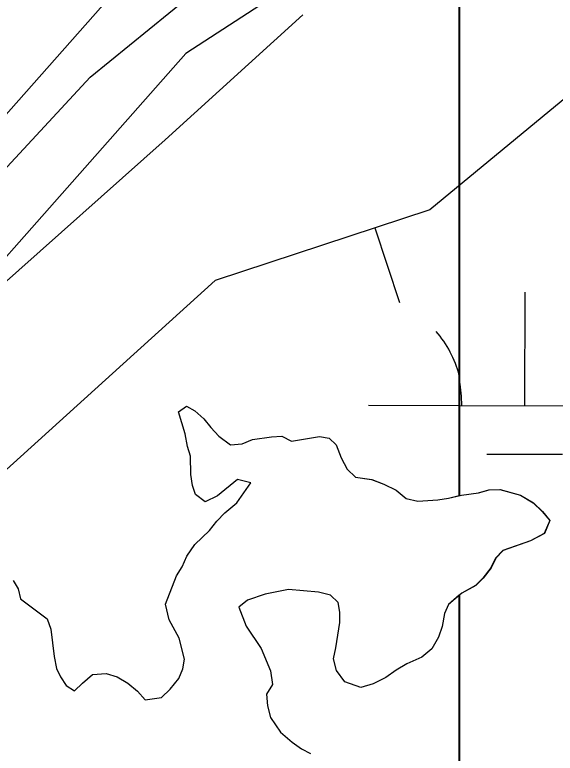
# Model space of a CAD drawing. Extents: x 3161514 to 3199414, y 831166 to 856601.
# Drawn here: x 3196130.5 to 3196302, y 846477 to 846711.4 of the extents above; entities that cross this region are included whole.
import ezdxf

# ---------------------------------------------------------------- set-up
doc = ezdxf.new("R2010")
doc.units = 0
for name, color, linetype in [('V-BORW-LINE', 7, 'Continuous'), ('V-ROAD-CNTR', 7, 'Continuous'), ('V-SITE-VEGE', 7, 'Continuous'), ('V-TOPO-SHOR', 7, 'Continuous'), ('V-WETL-SWMP', 7, 'Continuous')]:
    doc.layers.add(name, color=color, linetype=linetype)

msp = doc.modelspace()

# ---------------------------------------------------------------- linework, layer by layer
at = {"layer": 'V-BORW-LINE'}
msp.add_line((3196244.76, 846643.81), (3196252.58, 846620.06), dxfattribs=at)
msp.add_lwpolyline([(3197124.91, 846386.47), (3197097.73, 846416.79), (3196963.36, 846479.18), (3196832.39, 846534), (3196697.18, 846569.17), (3196570.81, 846613.95), (3196464.42, 846689.02), (3196339.6, 846713.36), (3196262.25, 846649.57), (3196194.12, 846627.13), (3196126.67, 846566.05)], dxfattribs=at)
at = {"layer": 'V-ROAD-CNTR'}
for points in [[(3197126.53, 847991.05), (3196988.97, 847792.65), (3196540.38, 847094.16), (3196380.66, 846825.58), (3196356.97, 846813.13), (3196294.8, 846788.93), (3196258.63, 846778.49), (3196237.3, 846769.12), (3196165.04, 846722.03), (3196049.74, 846591.77), (3196002.91, 846526.37), (3195778.89, 846160.78), (3195762.8, 846128.93), (3195758.23, 846099.92), (3195766.79, 846070.28), (3195806.39, 845981.96)], [(3197126.41, 847938.22), (3197013.93, 847775.99), (3196565.9, 847078.38), (3196402.12, 846802.97), (3196369.43, 846785.79), (3196304.42, 846760.49), (3196268.87, 846750.22), (3196251.62, 846742.64), (3196184.81, 846699.11), (3196073.23, 846573.05), (3196027.93, 846509.78), (3195805.11, 846146.15), (3195791.7, 846119.6), (3195788.9, 846101.84), (3195795.03, 846080.63), (3195849.25, 845959.68)]]:
    msp.add_lwpolyline(points, dxfattribs=at)
at = {"layer": 'V-SITE-VEGE'}
for p, q in [((3196221.88, 846711.44), (3196178.25, 846671.76)), ((3196178.25, 846671.76), (3196106.87, 846608.28)), ((3196182.5, 846585.42), (3196185.01, 846587.21)), ((3196185.01, 846587.21), (3196187.65, 846585.71)), ((3196187.65, 846585.71), (3196190.48, 846583.17)), ((3196184.6, 846578.37), (3196182.5, 846585.42)), ((3196190.48, 846583.17), (3196192.68, 846580.44)), ((3196192.68, 846580.44), (3196195.29, 846577.7)), ((3196185.32, 846574.44), (3196184.6, 846578.37)), ((3196195.29, 846577.7), (3196198.93, 846574.93)), ((3196202.64, 846575.26), (3196205.97, 846576.62)), ((3196205.97, 846576.62), (3196211.96, 846577.5)), ((3196211.96, 846577.5), (3196215.26, 846577.63)), ((3196215.26, 846577.63), (3196218.32, 846576.11)), ((3196218.32, 846576.11), (3196227.2, 846577.55)), ((3196227.2, 846577.55), (3196230.28, 846577.06)), ((3196230.28, 846577.06), (3196232.5, 846574.95)), ((3196186.28, 846571.33), (3196185.32, 846574.44)), ((3196198.93, 846574.93), (3196202.64, 846575.26)), ((3196232.5, 846574.95), (3196234.05, 846570.79)), ((3196186.35, 846565.56), (3196186.28, 846571.33)), ((3196234.05, 846570.79), (3196236.02, 846567.24)), ((3196236.02, 846567.24), (3196238.63, 846564.71)), ((3196186.88, 846562.04), (3196186.35, 846565.56)), ((3196238.63, 846564.71), (3196243.76, 846563.97)), ((3196201.14, 846563.97), (3196194.83, 846558.76)), ((3196200.96, 846556.56), (3196205.43, 846562.83)), ((3196205.43, 846562.83), (3196201.14, 846563.97)), ((3196243.76, 846563.97), (3196247.64, 846562.43)), ((3196247.64, 846562.43), (3196251.51, 846560.49)), ((3196187.84, 846559.14), (3196186.88, 846562.04)), ((3196251.51, 846560.49), (3196254.74, 846557.94)), ((3196277.64, 846559.65), (3196280.96, 846560.6)), ((3196280.96, 846560.6), (3196284.46, 846560.73)), ((3196284.46, 846560.73), (3196291.01, 846558.92)), ((3196190.87, 846556.8), (3196187.84, 846559.14)), ((3196194.83, 846558.76), (3196190.87, 846556.8)), ((3196254.74, 846557.94), (3196258.43, 846557.03)), ((3196258.43, 846557.03), (3196264.82, 846557.49)), ((3196264.82, 846557.49), (3196268.13, 846558.03)), ((3196268.13, 846558.03), (3196272.27, 846558.96)), ((3196272.27, 846558.96), (3196277.64, 846559.65)), ((3196291.01, 846558.92), (3196295.07, 846556.56)), ((3196197.17, 846553.35), (3196200.96, 846556.56)), ((3196295.07, 846556.56), (3196297.89, 846553.81)), ((3196194.64, 846550.74), (3196197.17, 846553.35)), ((3196297.89, 846553.81), (3196300.29, 846550.87)), ((3196192.3, 846547.7), (3196194.64, 846550.74)), ((3196300.29, 846550.87), (3196298.54, 846546.8)), ((3196187.66, 846543.28), (3196192.3, 846547.7)), ((3196298.54, 846546.8), (3196294.16, 846544.43)), ((3196294.16, 846544.43), (3196285.44, 846541.34)), ((3196185.1, 846539.64), (3196187.66, 846543.28)), ((3196285.44, 846541.34), (3196283.11, 846538.93)), ((3196183.58, 846536.17), (3196185.1, 846539.64)), ((3196283.11, 846538.93), (3196281.6, 846535.88)), ((3196181.86, 846533.33), (3196183.58, 846536.17)), ((3196281.6, 846535.88), (3196279.05, 846532.64)), ((3196129.93, 846531.9), (3196131.52, 846529.19)), ((3196178.35, 846524.36), (3196181.86, 846533.33)), ((3196279.05, 846532.64), (3196276.73, 846530.23)), ((3196276.73, 846530.23), (3196272.35, 846527.86)), ((3196131.52, 846529.19), (3196132.27, 846526.08)), ((3196209.94, 846527.51), (3196204.33, 846525.58)), ((3196217.39, 846528.98), (3196209.94, 846527.51)), ((3196226.84, 846528.13), (3196217.39, 846528.98)), ((3196230.73, 846527.21), (3196226.84, 846528.13)), ((3196233.15, 846524.89), (3196230.73, 846527.21)), ((3196272.35, 846527.86), (3196268.14, 846524.26)), ((3196132.27, 846526.08), (3196140.76, 846519.7)), ((3196204.33, 846525.58), (3196201.6, 846523.38)), ((3196233.69, 846521.79), (3196233.15, 846524.89)), ((3196179.47, 846519.38), (3196178.35, 846524.36)), ((3196201.6, 846523.38), (3196203.92, 846517.36)), ((3196268.14, 846524.26), (3196266.84, 846521.4)), ((3196233.61, 846518.5), (3196233.69, 846521.79)), ((3196266.84, 846521.4), (3196266.12, 846517.3)), ((3196140.76, 846519.7), (3196141.92, 846516.38)), ((3196182.62, 846513.54), (3196179.47, 846519.38)), ((3196232.39, 846510.49), (3196233.61, 846518.5)), ((3196141.92, 846516.38), (3196142.94, 846507.7)), ((3196203.92, 846517.36), (3196208.7, 846510.24)), ((3196266.12, 846517.3), (3196265.01, 846513.83)), ((3196184.32, 846506.91), (3196182.62, 846513.54)), ((3196265.01, 846513.83), (3196262.86, 846510.17)), ((3196208.7, 846510.24), (3196211.62, 846503.17)), ((3196231.69, 846507.01), (3196232.39, 846510.49)), ((3196262.86, 846510.17), (3196259.71, 846507.57)), ((3196142.94, 846507.7), (3196143.68, 846503.98)), ((3196183.83, 846503.84), (3196184.32, 846506.91)), ((3196232.62, 846503.28), (3196231.69, 846507.01)), ((3196259.71, 846507.57), (3196254.92, 846505.42)), ((3196143.68, 846503.98), (3196145.05, 846501.27)), ((3196182.52, 846500.78), (3196183.83, 846503.84)), ((3196254.92, 846505.42), (3196251.58, 846503.44)), ((3196145.05, 846501.27), (3196146.84, 846498.55)), ((3196152.01, 846499.25), (3196155.16, 846502.05)), ((3196155.16, 846502.05), (3196159.5, 846502.36)), ((3196159.5, 846502.36), (3196162.97, 846501.25)), ((3196162.97, 846501.25), (3196166.42, 846499.31)), ((3196211.62, 846503.17), (3196212.34, 846498.83)), ((3196235.22, 846499.72), (3196232.62, 846503.28)), ((3196251.58, 846503.44), (3196248.23, 846501.05)), ((3196149.48, 846496.84), (3196152.01, 846499.25)), ((3196166.42, 846499.31), (3196169.45, 846496.77)), ((3196179.76, 846497.34), (3196182.52, 846500.78)), ((3196212.34, 846498.83), (3196210.41, 846495.78)), ((3196240.32, 846497.95), (3196235.22, 846499.72)), ((3196244.26, 846499.09), (3196240.32, 846497.95)), ((3196248.23, 846501.05), (3196244.26, 846499.09)), ((3196146.84, 846498.55), (3196149.48, 846496.84)), ((3196169.45, 846496.77), (3196171.86, 846494.03)), ((3196177.02, 846494.73), (3196179.76, 846497.34)), ((3196171.86, 846494.03), (3196177.02, 846494.73)), ((3196210.41, 846495.78), (3196210.73, 846492.07)), ((3196210.73, 846492.07), (3196211.67, 846488.34)), ((3196211.67, 846488.34), (3196214.86, 846483.73)), ((3196214.86, 846483.73), (3196218.49, 846480.55)), ((3196218.49, 846480.55), (3196221.52, 846478.42)), ((3196221.52, 846478.42), (3196224.37, 846476.91))]:
    msp.add_line(p, q, dxfattribs=at)
msp.add_lwpolyline([(3195987.9, 846489.25), (3196015.66, 846536.86), (3196059.28, 846592.41), (3196102.91, 846636.05), (3196154.46, 846691.6), (3196198.08, 846727.31), (3196241.71, 846755.08), (3196249.64, 846798.72), (3196194.12, 846893.95), (3196083.08, 846977.27), (3196027.56, 847020.91), (3195983.93, 847052.66), (3195936.34, 847100.27), (3195876.86, 847155.81), (3195837.2, 847207.39), (3195809.44, 847262.94), (3195769.78, 847330.39), (3195722.19, 847413.71)], dxfattribs=at)
at = {"layer": 'V-TOPO-SHOR'}
for points in [[(3196192.3, 846547.7), (3196194.64, 846550.74), (3196197.17, 846553.35), (3196200.96, 846556.56), (3196205.43, 846562.83), (3196201.14, 846563.97), (3196194.83, 846558.76), (3196190.87, 846556.8), (3196187.84, 846559.14), (3196186.88, 846562.04), (3196186.35, 846565.56), (3196186.28, 846571.33), (3196185.32, 846574.44), (3196184.6, 846578.37), (3196182.5, 846585.42), (3196185.01, 846587.21), (3196187.65, 846585.71), (3196190.48, 846583.17), (3196192.68, 846580.44), (3196195.29, 846577.7), (3196198.93, 846574.93), (3196202.64, 846575.26), (3196205.97, 846576.62), (3196211.96, 846577.5), (3196215.26, 846577.63), (3196218.32, 846576.11), (3196227.2, 846577.55), (3196230.28, 846577.06), (3196232.5, 846574.95), (3196234.04, 846570.79), (3196236.02, 846567.24), (3196238.63, 846564.71), (3196243.76, 846563.97), (3196247.64, 846562.43), (3196251.51, 846560.49), (3196254.74, 846557.94), (3196258.43, 846557.03), (3196264.82, 846557.49), (3196268.13, 846558.03), (3196272.27, 846558.96), (3196277.64, 846559.65), (3196280.96, 846560.6), (3196284.46, 846560.73), (3196291.01, 846558.92), (3196295.07, 846556.56), (3196297.89, 846553.81), (3196300.29, 846550.87), (3196298.54, 846546.8), (3196294.16, 846544.43), (3196285.44, 846541.34), (3196283.11, 846538.93), (3196281.6, 846535.88), (3196279.05, 846532.64), (3196276.73, 846530.23), (3196272.35, 846527.86), (3196268.14, 846524.26), (3196266.84, 846521.4), (3196266.12, 846517.3), (3196265.01, 846513.83), (3196262.86, 846510.17), (3196259.71, 846507.57), (3196254.92, 846505.42), (3196251.58, 846503.44), (3196248.23, 846501.05), (3196244.26, 846499.09), (3196240.32, 846497.95), (3196235.22, 846499.72), (3196232.62, 846503.28), (3196231.69, 846507.01), (3196232.39, 846510.49), (3196233.61, 846518.5), (3196233.69, 846521.79), (3196233.15, 846524.89), (3196230.73, 846527.21), (3196226.84, 846528.13), (3196217.39, 846528.98), (3196209.94, 846527.51), (3196204.33, 846525.58), (3196201.6, 846523.38), (3196203.93, 846517.36), (3196208.7, 846510.24), (3196211.62, 846503.17), (3196212.34, 846498.83), (3196210.41, 846495.78), (3196210.73, 846492.07), (3196211.67, 846488.34), (3196214.86, 846483.73), (3196218.49, 846480.55), (3196221.52, 846478.42), (3196224.37, 846476.91)], [(3196129.93, 846531.9), (3196131.52, 846529.19), (3196132.27, 846526.08), (3196140.76, 846519.7), (3196141.92, 846516.38), (3196142.94, 846507.7), (3196143.68, 846503.98), (3196145.05, 846501.27), (3196146.84, 846498.55), (3196149.48, 846496.84), (3196152.01, 846499.25), (3196155.16, 846502.05), (3196159.5, 846502.36), (3196162.97, 846501.25), (3196166.42, 846499.31), (3196169.45, 846496.77), (3196171.86, 846494.03), (3196177.02, 846494.73), (3196179.76, 846497.34), (3196182.52, 846500.78), (3196183.83, 846503.84), (3196184.32, 846506.91), (3196182.62, 846513.54), (3196179.47, 846519.38), (3196178.35, 846524.36), (3196181.86, 846533.33), (3196183.58, 846536.17), (3196185.1, 846539.64), (3196187.66, 846543.28), (3196192.3, 846547.7)]]:
    msp.add_lwpolyline(points, dxfattribs=at)
at = {"layer": 'V-WETL-SWMP'}
for p, q in [((3196271.62, 847856.64), (3196271.62, 846558.8)), ((3196292.35, 846587.38), (3196292.45, 846623.38)), ((3196242.72, 846587.52), (3196271.57, 846587.44)), ((3196271.62, 846587.44), (3196342.35, 846587.24)), ((3196280.31, 846571.98), (3196304.31, 846571.92)), ((3196277.7, 846559.65), (3196281.01, 846560.6)), ((3196281.01, 846560.6), (3196284.52, 846560.73)), ((3196284.52, 846560.73), (3196291.06, 846558.92)), ((3196271.62, 846558.8), (3196272.32, 846558.96)), ((3196272.32, 846558.96), (3196277.7, 846559.65)), ((3196291.06, 846558.92), (3196295.13, 846556.56)), ((3196295.13, 846556.56), (3196297.94, 846553.81)), ((3196297.94, 846553.81), (3196300.34, 846550.87)), ((3196300.34, 846550.87), (3196298.6, 846546.8)), ((3196298.6, 846546.8), (3196294.22, 846544.43)), ((3196294.22, 846544.43), (3196285.49, 846541.34)), ((3196285.49, 846541.34), (3196283.17, 846538.93)), ((3196283.17, 846538.93), (3196281.65, 846535.88)), ((3196281.65, 846535.88), (3196279.11, 846532.64)), ((3196279.11, 846532.64), (3196276.78, 846530.23)), ((3196276.78, 846530.23), (3196272.4, 846527.86)), ((3196272.4, 846527.86), (3196271.62, 846527.19)), ((3196271.62, 846527.19), (3196271.62, 846462.07))]:
    msp.add_line(p, q, dxfattribs=at)
for points in [[(3196129.93, 846531.9), (3196131.52, 846529.19), (3196132.26, 846526.08), (3196140.76, 846519.7), (3196141.92, 846516.38), (3196142.94, 846507.7), (3196143.68, 846503.98), (3196145.05, 846501.27), (3196146.84, 846498.55), (3196149.48, 846496.84), (3196152.01, 846499.25), (3196155.16, 846502.05), (3196159.5, 846502.36), (3196162.97, 846501.25), (3196166.42, 846499.31), (3196169.45, 846496.77), (3196171.86, 846494.03), (3196177.02, 846494.73), (3196179.76, 846497.34), (3196182.52, 846500.78), (3196183.83, 846503.84), (3196184.32, 846506.91), (3196182.62, 846513.54), (3196179.47, 846519.39), (3196178.35, 846524.35), (3196181.86, 846533.33), (3196183.58, 846536.17), (3196185.1, 846539.64), (3196187.66, 846543.28), (3196192.3, 846547.7), (3196194.64, 846550.74), (3196197.17, 846553.35), (3196200.96, 846556.56), (3196205.43, 846562.83), (3196201.14, 846563.97), (3196194.83, 846558.76), (3196190.87, 846556.8), (3196187.84, 846559.14), (3196186.88, 846562.04), (3196186.35, 846565.56), (3196186.28, 846571.33), (3196185.32, 846574.44), (3196184.6, 846578.37), (3196182.5, 846585.42), (3196185.01, 846587.21), (3196187.65, 846585.71), (3196190.48, 846583.17), (3196192.68, 846580.44), (3196195.29, 846577.7), (3196198.93, 846574.93), (3196202.64, 846575.26), (3196205.97, 846576.62), (3196211.96, 846577.5), (3196215.26, 846577.63), (3196218.31, 846576.11), (3196227.21, 846577.55), (3196230.28, 846577.06), (3196232.5, 846574.95), (3196234.04, 846570.79), (3196236.02, 846567.24), (3196238.63, 846564.71), (3196243.77, 846563.97), (3196247.64, 846562.44), (3196251.51, 846560.49), (3196254.74, 846557.94), (3196258.43, 846557.03), (3196264.82, 846557.49), (3196268.13, 846558.03), (3196271.57, 846558.8), (3196271.57, 847856.64)], [(3196271.57, 846462.07), (3196271.57, 846527.19), (3196268.14, 846524.26), (3196266.84, 846521.4), (3196266.12, 846517.3), (3196265.01, 846513.83), (3196262.86, 846510.17), (3196259.71, 846507.57), (3196254.92, 846505.42), (3196251.58, 846503.44), (3196248.22, 846501.05), (3196244.26, 846499.09), (3196240.32, 846497.95), (3196235.22, 846499.72), (3196232.63, 846503.28), (3196231.69, 846507.01), (3196232.39, 846510.49), (3196233.61, 846518.5), (3196233.69, 846521.79), (3196233.15, 846524.89), (3196230.73, 846527.21), (3196226.84, 846528.13), (3196217.39, 846528.98), (3196209.94, 846527.51), (3196204.33, 846525.58), (3196201.6, 846523.38), (3196203.93, 846517.36), (3196208.7, 846510.24), (3196211.62, 846503.17), (3196212.34, 846498.83), (3196210.41, 846495.78), (3196210.73, 846492.07), (3196211.67, 846488.34), (3196214.86, 846483.73), (3196218.49, 846480.55), (3196221.52, 846478.42), (3196224.37, 846476.91)]]:
    msp.add_lwpolyline(points, dxfattribs=at)
for centre, start, end in [((3196237.48, 846588.01), 14.7482, 40.6135), ((3196237.11, 846588.01), 359.0699, 11.7034)]:
    msp.add_arc(centre, 35.25, start, end, dxfattribs=at)

doc.saveas('drawing.dxf')
